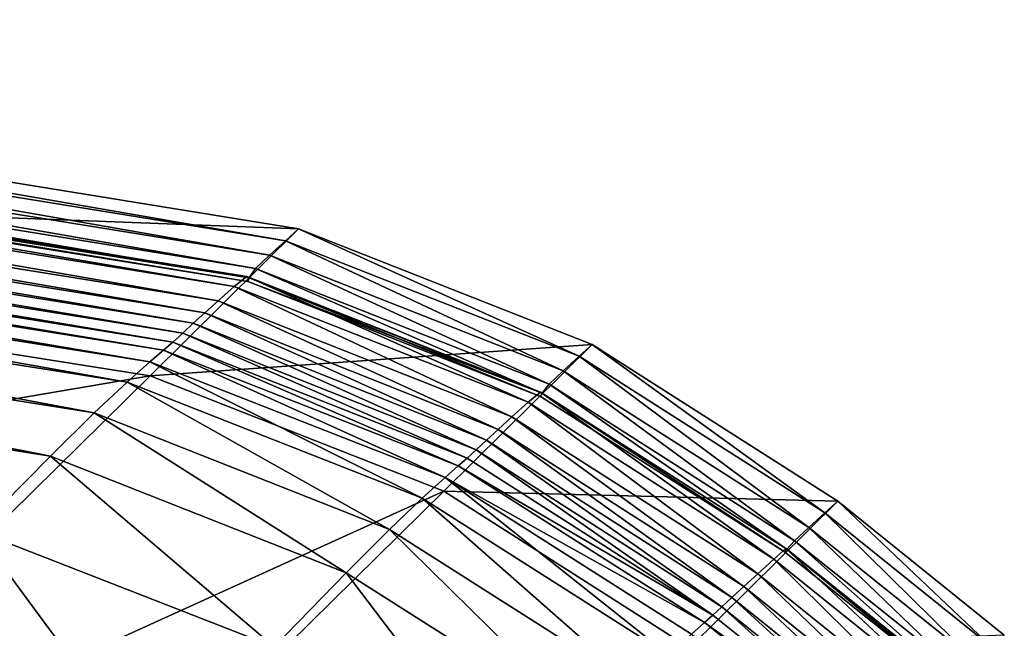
# Model space of a CAD drawing. Header units: millimetres. Extents: x 2387 to 13955, y -4964 to 364.
# Tile 856 of 1056: x 3756 to 3802, y 289 to 318. Entities that reach past the tile are written whole.
import ezdxf

# ---------------------------------------------------------------- set-up
doc = ezdxf.new("R2010")
doc.units = ezdxf.units.MM
doc.header["$MEASUREMENT"] = 0
doc.layers.add('Predefinito', color=7, linetype='Continuous', true_color=0x000000)

# ---------------------------------------------------------------- blocks, each defined once
blk = doc.blocks.new('Blocco 09')
at = {"layer": 'Predefinito'}
for points in [[(290.529, 42.93, 715.807), (296.604, 50.193, 756.787), (356.989, 40.391, 756.787)], [(296.604, 50.193, 756.787), (296.057, 49.613, 759.816), (356.373, 39.841, 759.816)], [(356.373, 39.841, 759.816), (356.989, 40.391, 756.787), (296.604, 50.193, 756.787)], [(296.057, 49.613, 759.816), (295.389, 48.903, 761.56), (355.619, 39.169, 761.56)], [(355.619, 39.169, 761.56), (356.373, 39.841, 759.816), (296.057, 49.613, 759.816)], [(295.389, 48.903, 761.56), (294.823, 48.234, 762.306), (354.973, 38.534, 762.305)], [(354.973, 38.534, 762.305), (355.619, 39.169, 761.56), (295.389, 48.903, 761.56)], [(294.823, 48.234, 762.306), (294.58, 47.776, 762.341), (354.678, 38.098, 762.337)], [(354.678, 38.098, 762.337), (354.973, 38.534, 762.305), (294.823, 48.234, 762.306)], [(294.458, 47.847, 762.857), (293.932, 47.355, 763.764), (353.975, 37.702, 763.764)], [(353.975, 37.702, 763.764), (354.562, 38.168, 762.856), (294.458, 47.847, 762.857)], [(294.58, 47.776, 762.341), (294.458, 47.847, 762.857), (354.562, 38.168, 762.856)], [(294.58, 47.776, 762.341), (294.54, 47.599, 762.18), (354.618, 37.93, 762.175)], [(294.54, 47.599, 762.18), (294.58, 47.776, 762.341), (354.678, 38.098, 762.337)], [(354.678, 38.098, 762.337), (354.618, 37.93, 762.175), (294.54, 47.599, 762.18)], [(354.618, 37.93, 762.175), (354.678, 38.098, 762.337), (294.58, 47.776, 762.341)], [(354.562, 38.168, 762.856), (354.678, 38.098, 762.337), (294.58, 47.776, 762.341)], [(293.932, 47.355, 763.764), (293.265, 46.643, 764.627), (353.218, 37.026, 764.628)], [(353.218, 37.026, 764.628), (353.975, 37.702, 763.764), (293.932, 47.355, 763.764)], [(293.265, 46.643, 764.627), (292.721, 46.055, 765.013), (352.588, 36.464, 765.017)], [(352.588, 36.464, 765.017), (353.218, 37.026, 764.628), (293.265, 46.643, 764.627)], [(292.721, 46.055, 765.013), (292.253, 45.541, 765.099), (352.048, 35.974, 765.104)], [(352.048, 35.974, 765.104), (352.588, 36.464, 765.017), (292.721, 46.055, 765.013)], [(292.253, 45.541, 765.099), (291.811, 45.05, 765.061), (351.558, 35.513, 765.064)], [(351.558, 35.513, 765.064), (352.048, 35.974, 765.104), (292.253, 45.541, 765.099)], [(291.811, 45.05, 765.061), (291.389, 44.597, 765.072), (351.101, 35.09, 765.071)], [(351.101, 35.09, 765.071), (351.558, 35.513, 765.064), (291.811, 45.05, 765.061)], [(291.389, 44.597, 765.072), (290.978, 44.193, 765.307), (350.661, 34.714, 765.304)], [(350.661, 34.714, 765.304), (351.101, 35.09, 765.071), (291.389, 44.597, 765.072)], [(290.978, 44.193, 765.307), (290.396, 43.609, 765.803), (350.018, 34.165, 765.798)], [(350.018, 34.165, 765.798), (350.661, 34.714, 765.304), (290.978, 44.193, 765.307)], [(290.396, 43.609, 765.803), (289.459, 42.617, 766.596), (348.951, 33.221, 766.593)], [(348.951, 33.221, 766.593), (350.018, 34.165, 765.798), (290.396, 43.609, 765.803)], [(271.333, 20.107, 600.211), (290.529, 42.93, 715.807), (350.041, 33.515, 715.808)], [(356.989, 40.391, 756.787), (350.041, 33.515, 715.808), (290.529, 42.93, 715.807)], [(289.459, 42.617, 766.596), (288.105, 41.135, 767.451), (347.415, 31.784, 767.45)], [(347.415, 31.784, 767.45), (348.951, 33.221, 766.593), (289.459, 42.617, 766.596)], [(288.105, 41.135, 767.451), (286.268, 39.084, 768.132), (345.361, 29.751, 768.132)], [(345.361, 29.751, 768.132), (347.415, 31.784, 767.45), (288.105, 41.135, 767.451)], [(350.041, 33.515, 715.808), (356.989, 40.391, 756.787), (370.741, 34.983, 756.787)], [(356.989, 40.391, 756.787), (356.373, 39.841, 759.816), (370.129, 34.429, 759.816)], [(370.129, 34.429, 759.816), (370.741, 34.983, 756.787), (356.989, 40.391, 756.787)], [(356.373, 39.841, 759.816), (355.619, 39.169, 761.56), (369.38, 33.752, 761.56)], [(369.38, 33.752, 761.56), (370.129, 34.429, 759.816), (356.373, 39.841, 759.816)], [(341.891, 26.255, 768.714), (345.361, 29.751, 768.132), (286.268, 39.084, 768.132)], [(355.619, 39.169, 761.56), (354.973, 38.534, 762.305), (368.727, 33.12, 762.304)], [(368.727, 33.12, 762.304), (369.38, 33.752, 761.56), (355.619, 39.169, 761.56)], [(354.973, 38.534, 762.305), (354.678, 38.098, 762.337), (368.4, 32.702, 762.331)], [(368.4, 32.702, 762.331), (368.727, 33.12, 762.304), (354.973, 38.534, 762.305)], [(354.562, 38.168, 762.856), (353.975, 37.702, 763.764), (367.747, 32.273, 763.764)], [(367.747, 32.273, 763.764), (368.318, 32.75, 762.855), (354.562, 38.168, 762.856)], [(354.678, 38.098, 762.337), (354.562, 38.168, 762.856), (368.318, 32.75, 762.855)], [(354.678, 38.098, 762.337), (354.618, 37.93, 762.175), (368.318, 32.548, 762.165)], [(354.618, 37.93, 762.175), (354.678, 38.098, 762.337), (368.4, 32.702, 762.331)], [(368.4, 32.702, 762.331), (368.318, 32.548, 762.165), (354.618, 37.93, 762.175)], [(368.318, 32.548, 762.165), (368.4, 32.702, 762.331), (354.678, 38.098, 762.337)], [(368.318, 32.75, 762.855), (368.4, 32.702, 762.331), (354.678, 38.098, 762.337)], [(353.975, 37.702, 763.764), (353.218, 37.026, 764.628), (366.987, 31.586, 764.629)], [(366.987, 31.586, 764.629), (367.747, 32.273, 763.764), (353.975, 37.702, 763.764)], [(353.218, 37.026, 764.628), (352.588, 36.464, 765.017), (366.343, 31.002, 765.023)], [(366.343, 31.002, 765.023), (366.987, 31.586, 764.629), (353.218, 37.026, 764.628)], [(352.588, 36.464, 765.017), (352.048, 35.974, 765.104), (365.792, 30.498, 765.114)], [(365.792, 30.498, 765.114), (366.343, 31.002, 765.023), (352.588, 36.464, 765.017)], [(352.048, 35.974, 765.104), (351.558, 35.513, 765.064), (365.313, 30.048, 765.07)], [(365.313, 30.048, 765.07), (365.792, 30.498, 765.114), (352.048, 35.974, 765.104)], [(351.101, 35.09, 765.071), (350.661, 34.714, 765.304), (364.474, 29.289, 765.297)], [(351.558, 35.513, 765.064), (351.101, 35.09, 765.071), (364.883, 29.647, 765.071)], [(364.474, 29.289, 765.297), (364.883, 29.647, 765.071), (351.101, 35.09, 765.071)], [(364.883, 29.647, 765.071), (365.313, 30.048, 765.07), (351.558, 35.513, 765.064)], [(350.661, 34.714, 765.304), (350.018, 34.165, 765.798), (363.852, 28.743, 765.788)], [(370.741, 34.983, 756.787), (363.791, 28.111, 715.808), (350.041, 33.515, 715.808)], [(363.852, 28.743, 765.788), (364.474, 29.289, 765.297), (350.661, 34.714, 765.304)], [(363.791, 28.111, 715.808), (370.741, 34.983, 756.787), (382.254, 27.646, 756.787)], [(370.741, 34.983, 756.787), (370.129, 34.429, 759.816), (381.643, 27.09, 759.816)], [(381.643, 27.09, 759.816), (382.254, 27.646, 756.787), (370.741, 34.983, 756.787)], [(350.018, 34.165, 765.798), (348.951, 33.221, 766.593), (362.781, 27.779, 766.586)], [(362.781, 27.779, 766.586), (363.852, 28.743, 765.788), (350.018, 34.165, 765.798)], [(370.129, 34.429, 759.816), (369.38, 33.752, 761.56), (380.896, 26.411, 761.56)], [(380.896, 26.411, 761.56), (381.643, 27.09, 759.816), (370.129, 34.429, 759.816)], [(369.38, 33.752, 761.56), (368.727, 33.12, 762.304), (380.232, 25.788, 762.302)], [(380.232, 25.788, 762.302), (380.896, 26.411, 761.56), (369.38, 33.752, 761.56)], [(350.041, 33.515, 715.808), (328.101, 11.911, 600.213), (271.333, 20.107, 600.211)], [(328.101, 11.911, 600.213), (350.041, 33.515, 715.808), (363.791, 28.111, 715.808)], [(348.951, 33.221, 766.593), (347.415, 31.784, 767.45), (361.245, 26.32, 767.448)], [(361.245, 26.32, 767.448), (362.781, 27.779, 766.586), (348.951, 33.221, 766.593)], [(368.727, 33.12, 762.304), (368.4, 32.702, 762.331), (379.87, 25.398, 762.325)], [(379.87, 25.398, 762.325), (380.232, 25.788, 762.302), (368.727, 33.12, 762.304)], [(368.318, 32.75, 762.855), (367.747, 32.273, 763.764), (379.266, 24.929, 763.764)], [(379.266, 24.929, 763.764), (379.824, 25.417, 762.853), (368.318, 32.75, 762.855)], [(379.87, 25.398, 762.325), (368.4, 32.702, 762.331), (368.318, 32.75, 762.855)], [(368.318, 32.75, 762.855), (379.824, 25.417, 762.853), (379.87, 25.398, 762.325)], [(368.4, 32.702, 762.331), (368.318, 32.548, 762.165), (379.765, 25.262, 762.157)], [(379.765, 25.262, 762.157), (368.318, 32.548, 762.165), (368.4, 32.702, 762.331)], [(379.765, 25.262, 762.157), (379.87, 25.398, 762.325), (368.4, 32.702, 762.331)], [(368.4, 32.702, 762.331), (379.87, 25.398, 762.325), (379.765, 25.262, 762.157)], [(367.747, 32.273, 763.764), (366.987, 31.586, 764.629), (378.504, 24.237, 764.63)], [(378.504, 24.237, 764.63), (379.266, 24.929, 763.764), (367.747, 32.273, 763.764)], [(347.415, 31.784, 767.45), (345.361, 29.751, 768.132), (359.226, 24.289, 768.132)], [(359.226, 24.289, 768.132), (361.245, 26.32, 767.448), (347.415, 31.784, 767.45)], [(366.987, 31.586, 764.629), (366.343, 31.002, 765.023), (377.848, 23.641, 765.028)], [(377.848, 23.641, 765.028), (378.504, 24.237, 764.63), (366.987, 31.586, 764.629)], [(366.343, 31.002, 765.023), (365.792, 30.498, 765.114), (377.288, 23.13, 765.121)], [(377.288, 23.13, 765.121), (377.848, 23.641, 765.028), (366.343, 31.002, 765.023)], [(365.792, 30.498, 765.114), (365.313, 30.048, 765.07), (376.815, 22.691, 765.074)], [(376.815, 22.691, 765.074), (377.288, 23.13, 765.121), (365.792, 30.498, 765.114)], [(365.313, 30.048, 765.07), (364.883, 29.647, 765.071), (376.398, 22.306, 765.07)], [(376.398, 22.306, 765.07), (376.815, 22.691, 765.074), (365.313, 30.048, 765.07)], [(345.361, 29.751, 768.132), (341.891, 26.255, 768.714), (355.837, 20.814, 768.714)], [(355.837, 20.814, 768.714), (359.226, 24.289, 768.132), (345.361, 29.751, 768.132)], [(376.398, 22.306, 765.07), (364.883, 29.647, 765.071), (364.474, 29.289, 765.297)], [(376.009, 21.957, 765.292), (364.474, 29.289, 765.297), (363.852, 28.743, 765.788)], [(364.474, 29.289, 765.297), (376.009, 21.957, 765.292), (376.398, 22.306, 765.07)], [(363.852, 28.743, 765.788), (362.781, 27.779, 766.586), (374.326, 20.437, 766.582)], [(374.326, 20.437, 766.582), (375.401, 21.412, 765.782), (363.852, 28.743, 765.788)], [(363.852, 28.743, 765.788), (375.401, 21.412, 765.782), (376.009, 21.957, 765.292)], [(363.791, 28.111, 715.808), (341.849, 6.508, 600.213), (328.101, 11.911, 600.213)], [(341.849, 6.508, 600.213), (363.791, 28.111, 715.808), (375.303, 20.774, 715.808)], [(362.781, 27.779, 766.586), (361.245, 26.32, 767.448), (372.785, 18.968, 767.447)], [(372.785, 18.968, 767.447), (374.326, 20.437, 766.582), (362.781, 27.779, 766.586)], [(382.254, 27.646, 756.787), (375.303, 20.774, 715.808), (363.791, 28.111, 715.808)], [(375.303, 20.774, 715.808), (382.254, 27.646, 756.787), (390.059, 21.359, 756.775)], [(382.254, 27.646, 756.787), (381.643, 27.09, 759.816), (389.452, 20.809, 759.795)], [(389.452, 20.809, 759.795), (390.059, 21.359, 756.775), (382.254, 27.646, 756.787)], [(381.643, 27.09, 759.816), (380.896, 26.411, 761.56), (388.714, 20.141, 761.528)], [(388.714, 20.141, 761.528), (389.452, 20.809, 759.795), (381.643, 27.09, 759.816)], [(361.245, 26.32, 767.448), (359.226, 24.289, 768.132), (370.78, 16.94, 768.132)], [(370.78, 16.94, 768.132), (372.785, 18.968, 767.447), (361.245, 26.32, 767.448)], [(380.896, 26.411, 761.56), (380.232, 25.788, 762.302), (388.05, 19.536, 762.266)], [(388.05, 19.536, 762.266), (388.714, 20.141, 761.528), (380.896, 26.411, 761.56)], [(341.891, 26.255, 768.714), (336.109, 20.43, 769.271), (350.188, 15.022, 769.271)], [(350.188, 15.022, 769.271), (355.837, 20.814, 768.714), (341.891, 26.255, 768.714)], [(379.824, 25.417, 762.853), (379.266, 24.929, 763.764), (387.075, 18.65, 763.744)], [(379.87, 25.398, 762.325), (379.765, 25.262, 762.157), (387.538, 19.052, 762.146)], [(387.538, 19.052, 762.146), (379.765, 25.262, 762.157), (379.87, 25.398, 762.325)], [(387.075, 18.65, 763.744), (387.623, 19.143, 762.848), (379.824, 25.417, 762.853)], [(387.651, 19.159, 762.322), (379.87, 25.398, 762.325), (379.824, 25.417, 762.853)], [(379.824, 25.417, 762.853), (387.623, 19.143, 762.848), (387.651, 19.159, 762.322)], [(380.232, 25.788, 762.302), (379.87, 25.398, 762.325), (387.665, 19.176, 762.3)], [(387.538, 19.052, 762.146), (387.665, 19.176, 762.3), (379.87, 25.398, 762.325)], [(379.87, 25.398, 762.325), (387.651, 19.159, 762.322), (387.538, 19.052, 762.146)], [(387.665, 19.176, 762.3), (388.05, 19.536, 762.266), (380.232, 25.788, 762.302)], [(379.266, 24.929, 763.764), (378.504, 24.237, 764.63), (386.318, 17.964, 764.596)], [(386.318, 17.964, 764.596), (387.075, 18.65, 763.744), (379.266, 24.929, 763.764)], [(359.226, 24.289, 768.132), (355.837, 20.814, 768.714), (367.424, 13.477, 768.714)], [(367.424, 13.477, 768.714), (370.78, 16.94, 768.132), (359.226, 24.289, 768.132)], [(378.504, 24.237, 764.63), (377.848, 23.641, 765.028), (385.663, 17.371, 764.989)], [(385.663, 17.371, 764.989), (386.318, 17.964, 764.596), (378.504, 24.237, 764.63)], [(377.848, 23.641, 765.028), (377.288, 23.13, 765.121), (385.102, 16.863, 765.081)], [(385.102, 16.863, 765.081), (385.663, 17.371, 764.989), (377.848, 23.641, 765.028)], [(377.288, 23.13, 765.121), (376.815, 22.691, 765.074), (384.629, 16.43, 765.033)], [(384.629, 16.43, 765.033), (385.102, 16.863, 765.081), (377.288, 23.13, 765.121)], [(376.815, 22.691, 765.074), (376.398, 22.306, 765.07), (384.216, 16.051, 765.027)], [(384.216, 16.051, 765.027), (384.629, 16.43, 765.033), (376.815, 22.691, 765.074)], [(384.216, 16.051, 765.027), (376.398, 22.306, 765.07), (376.009, 21.957, 765.292)], [(383.835, 15.705, 765.248), (376.009, 21.957, 765.292), (375.401, 21.412, 765.782)], [(376.009, 21.957, 765.292), (383.835, 15.705, 765.248), (384.216, 16.051, 765.027)]]:
    blk.add_3dface(points, dxfattribs=at)

msp = doc.modelspace()

# ---------------------------------------------------------------- block references
at = {"layer": 'Predefinito'}
msp.add_blockref('Blocco 09', (3412.066, 267.493), dxfattribs=at)

doc.saveas('drawing.dxf')
